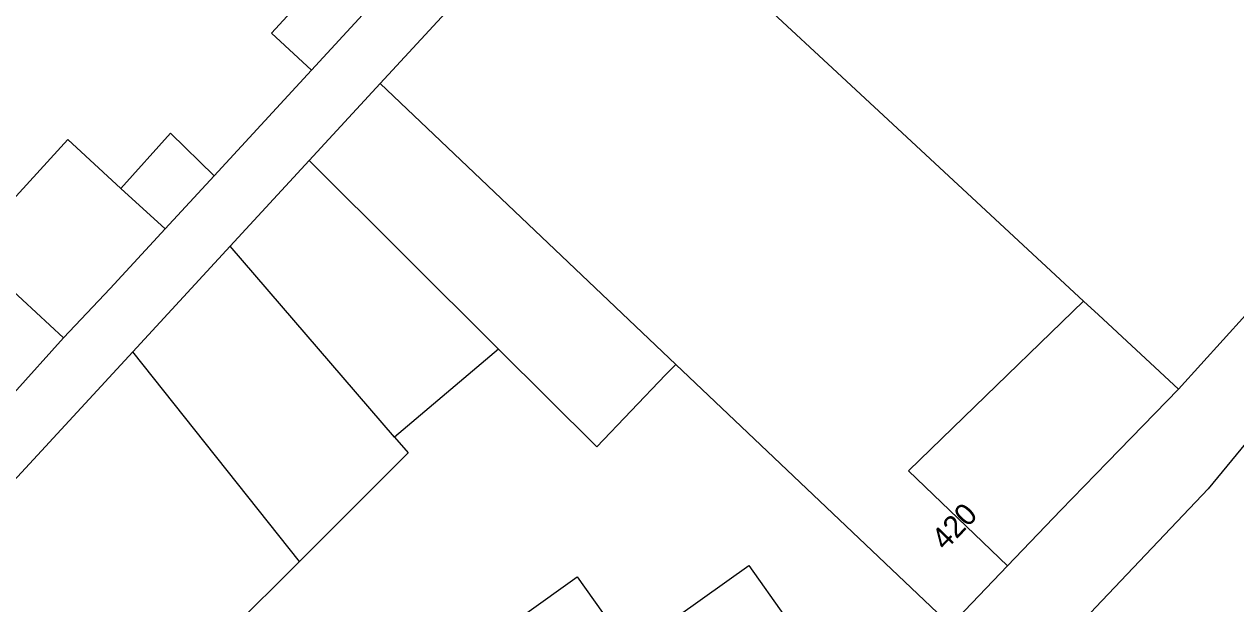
# Model space of a CAD drawing. Extents: x 159222 to 160346, y 381249 to 382166.
# Drawn here: x 159799.3 to 159854.8, y 381508.3 to 381534.9 of the extents above; entities that cross this region are included whole.
import ezdxf

# ---------------------------------------------------------------- set-up
doc = ezdxf.new("R2010")
doc.units = 0
for name, color, linetype in [('IMGEO_Pand', 7, 'Continuous'), ('IMGEO_Pand_nummerreeks', 7, 'Continuous'), ('IMGEO_Rijbaan_lokaal_open', 7, 'Continuous'), ('IMGEO_Voetpad_open', 7, 'Continuous')]:
    doc.layers.add(name, color=color, linetype=linetype)

msp = doc.modelspace()

# ---------------------------------------------------------------- linework, layer by layer
at = {"layer": 'IMGEO_Pand'}
for points in [[(159815.621, 381532.143), (159825.528, 381542.87)], [(159825.528, 381542.87), (159836.336, 381532.851), (159847.835, 381522.19)], [(159869.206, 381538.504), (159855.252, 381521.539), (159852.177, 381518.166)], [(159812.478, 381532.762), (159810.639, 381534.459), (159813.152, 381537.183)], [(159814.991, 381535.486), (159812.478, 381532.762)], [(159812.367, 381528.62), (159815.621, 381532.143)], [(159829.156, 381519.292), (159815.621, 381532.143)], [(159803.749, 381527.347), (159806.01, 381529.877), (159808.016, 381527.925)], [(159803.749, 381527.347), (159801.317, 381529.59), (159796.719, 381524.566), (159801.112, 381520.514)], [(159808.747, 381524.699), (159812.367, 381528.62)], [(159812.367, 381528.62), (159821.044, 381519.989)], [(159808.016, 381527.925), (159805.772, 381525.492)], [(159805.772, 381525.492), (159803.749, 381527.347)], [(159805.772, 381525.492), (159803.259, 381522.768), (159801.112, 381520.514)], [(159804.293, 381519.875), (159808.747, 381524.699)], [(159816.282, 381515.968), (159808.747, 381524.699)], [(159844.346, 381510.071), (159839.82, 381514.42), (159842.354, 381516.877), (159847.835, 381522.19)], [(159847.835, 381522.19), (159848.51, 381521.565), (159852.177, 381518.166)], [(159804.293, 381519.875), (159794.086, 381508.822)], [(159811.919, 381510.275), (159804.293, 381519.875)], [(159821.044, 381519.989), (159816.282, 381515.968)], [(159821.044, 381519.989), (159825.534, 381515.522), (159828.692, 381518.809), (159829.156, 381519.292)], [(159829.156, 381519.292), (159841.734, 381507.351)], [(159816.282, 381515.968), (159816.908, 381515.243), (159811.919, 381510.275)], [(159795.731, 381507.18), (159802.263, 381500.661), (159811.919, 381510.275)], [(159822.235, 381507.85), (159824.648, 381509.565), (159827.04, 381506.2), (159832.498, 381510.08), (159834.168, 381507.731), (159837.066, 381503.655)], [(159844.346, 381510.071), (159842.053, 381507.683), (159841.734, 381507.351)]]:
    msp.add_lwpolyline(points, dxfattribs=at)
at = {"layer": 'IMGEO_Rijbaan_lokaal_open'}
msp.add_lwpolyline([(159872.735, 381536.717), (159861.86, 381523.669), (159860.521, 381522.062), (159853.538, 381513.604), (159848.394, 381508.173), (159847.98, 381507.736), (159844.347, 381504.612), (159842.416, 381503.135), (159841.86, 381502.709), (159838.633, 381500.471), (159837.953, 381500), (159834.595, 381497.652)], dxfattribs=at)
at = {"layer": 'IMGEO_Voetpad_open'}
for points in [[(159812.478, 381532.762), (159808.016, 381527.925)], [(159801.112, 381520.514), (159798.842, 381517.98)], [(159852.177, 381518.166), (159848.924, 381514.815), (159846.789, 381512.616), (159844.346, 381510.071)]]:
    msp.add_lwpolyline(points, dxfattribs=at)

# ---------------------------------------------------------------- texts
at = {"layer": 'IMGEO_Pand_nummerreeks'}
msp.add_text('420', height=1, rotation=46.1689, dxfattribs=at).set_placement((159841.491, 381510.737))

doc.saveas('drawing.dxf')
